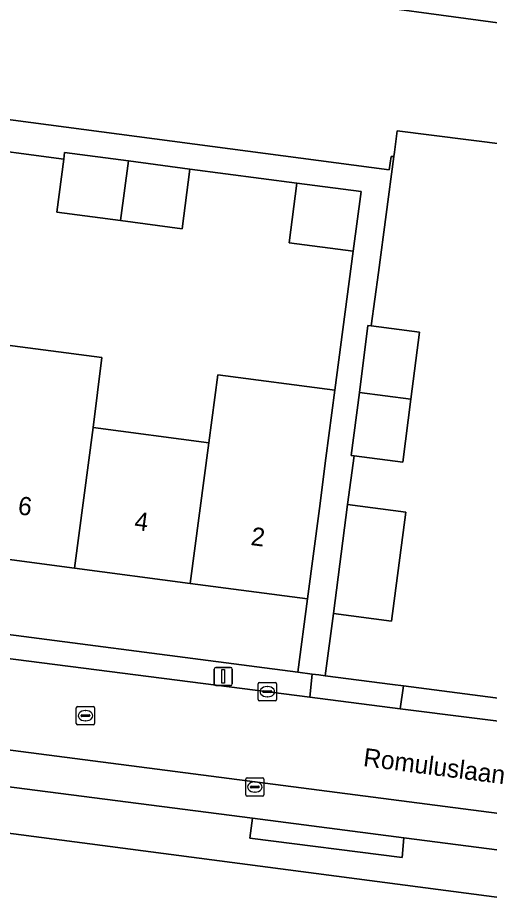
# Model space of a CAD drawing. Extents: x 162184 to 163154, y 385507 to 386516.
# Drawn here: x 162400.79 to 162426.64, y 386186.28 to 386234.27 of the extents above; entities that cross this region are included whole.
import ezdxf

# ---------------------------------------------------------------- set-up
doc = ezdxf.new("R2010")
doc.units = 0
for name, color, linetype in [('IMGEO_Erf', 7, 'Continuous'), ('IMGEO_Groenvoorziening', 7, 'Continuous'), ('IMGEO_Kolk', 7, 'Continuous'), ('IMGEO_Lichtmast', 7, 'Continuous'), ('IMGEO_Openbare_ruimte_label', 7, 'Continuous'), ('IMGEO_Pand', 7, 'Continuous'), ('IMGEO_Pand_nummerreeks', 7, 'Continuous'), ('IMGEO_Parkeervlak_open', 7, 'Continuous'), ('IMGEO_Rijbaan_lokaal_open', 7, 'Continuous'), ('IMGEO_Rioolput', 7, 'Continuous'), ('IMGEO_Voetpad_open', 7, 'Continuous')]:
    doc.layers.add(name, color=color, linetype=linetype)

msp = doc.modelspace()

# ---------------------------------------------------------------- linework, layer by layer
at = {"layer": 'IMGEO_Erf'}
msp.add_lwpolyline([(162443.426, 386225.306), (162421.583, 386228.062), (162421.43, 386226.899), (162421.397, 386226.652), (162420.553, 386220.296), (162420.166, 386217.375), (162422.811, 386217.034), (162422.339, 386213.366), (162421.895, 386209.911), (162419.222, 386210.254), (162418.868, 386207.584), (162422.057, 386207.167), (162421.276, 386201.196), (162418.087, 386201.613), (162417.641, 386198.207), (162421.321, 386197.728), (162421.93, 386197.649), (162439.565, 386195.351)], close=True, dxfattribs=at)
for points in [[(162398.969, 386216.489), (162405.416, 386215.636), (162404.942, 386211.81), (162411.275, 386210.974), (162411.765, 386214.693), (162418.175, 386213.847), (162419.181, 386221.462), (162415.662, 386221.926), (162416.092, 386225.194), (162410.233, 386225.967), (162409.803, 386222.7), (162406.441, 386223.143), (162402.942, 386223.605), (162403.324, 386226.502), (162397.81, 386227.229)], [(162376.301, 386203.593), (162416.137, 386198.403), (162416.667, 386202.419), (162410.255, 386203.265), (162403.922, 386204.1), (162397.443, 386204.955)], [(162483.993, 386178.608), (162373.114, 386193.137), (162356.255, 386195.346)]]:
    msp.add_lwpolyline(points, dxfattribs=at)
at = {"layer": 'IMGEO_Groenvoorziening'}
for points in [[(162380.347, 386257.556), (162380.058, 386255.254), (162396.249, 386252.998), (162395.647, 386248.41), (162394.991, 386245.141), (162401.719, 386244.167), (162400.761, 386237.546), (162444.246, 386231.665), (162446.611, 386250)], [(162378.062, 386239.731), (162377.037, 386231.755), (162421.151, 386225.931), (162421.248, 386226.661), (162421.397, 386226.652), (162421.43, 386226.899), (162421.583, 386228.062), (162443.426, 386225.306), (162444.246, 386231.665), (162400.761, 386237.546)]]:
    msp.add_lwpolyline(points, dxfattribs=at)
at = {"layer": 'IMGEO_Kolk'}
for p, q in [((162414.047, 386197.835), (162414.899, 386197.835)), ((162413.972, 386196.909), (162413.972, 386197.761)), ((162414.231, 386197.329), (162414.231, 386197.341)), ((162414.274, 386197.378), (162414.672, 386197.378)), ((162414.46, 386197.615), (162414.485, 386197.615)), ((162414.715, 386197.341), (162414.715, 386197.329)), ((162414.973, 386197.761), (162414.973, 386196.909)), ((162414.899, 386196.835), (162414.047, 386196.835)), ((162414.669, 386197.292), (162414.271, 386197.292)), ((162414.483, 386197.055), (162414.458, 386197.055)), ((162413.287, 386191.689), (162413.287, 386192.541)), ((162413.362, 386192.615), (162414.214, 386192.615)), ((162414.288, 386192.541), (162414.288, 386191.689)), ((162413.546, 386192.109), (162413.546, 386192.121)), ((162413.984, 386192.072), (162413.586, 386192.072)), ((162413.589, 386192.158), (162413.987, 386192.158)), ((162413.775, 386192.395), (162413.8, 386192.395)), ((162414.03, 386192.121), (162414.03, 386192.109)), ((162414.214, 386191.615), (162413.362, 386191.615)), ((162413.798, 386191.835), (162413.773, 386191.835))]:
    msp.add_line(p, q, dxfattribs=at)
for points in [[(162414.047, 386197.835), (162414.899, 386197.835)], [(162413.972, 386196.909), (162413.972, 386197.761)], [(162414.973, 386197.761), (162414.973, 386196.909)], [(162414.899, 386196.835), (162414.047, 386196.835)], [(162413.287, 386191.689), (162413.287, 386192.541)], [(162413.362, 386192.615), (162414.214, 386192.615)], [(162414.288, 386192.541), (162414.288, 386191.689)], [(162414.214, 386191.615), (162413.362, 386191.615)]]:
    msp.add_lwpolyline(points, dxfattribs=at)
for centre, radius, start, end in [((162414.049, 386197.759), 0.0765, 91.552, 178.448), ((162414.049, 386197.759), 0.0765, 91.552, 178.448), ((162414.897, 386197.759), 0.0765, 1.552, 88.448), ((162414.897, 386197.759), 0.0765, 1.552, 88.448), ((162414.271, 386197.338), 0.0403, 85.8775, 175.7526), ((162414.268, 386197.328), 0.0366, 178.938, 274.7102), ((162414.672, 386197.335), 0.043, 264.8664, 352.4533), ((162414.676, 386197.34), 0.0386, 1.7309, 96.639), ((162414.049, 386196.911), 0.0765, 181.552, 268.448), ((162414.049, 386196.911), 0.0765, 181.552, 268.448), ((162414.897, 386196.911), 0.0765, 271.552, 358.448), ((162414.897, 386196.911), 0.0765, 271.552, 358.448), ((162413.364, 386192.539), 0.0765, 91.552, 178.448), ((162413.364, 386192.539), 0.0765, 91.552, 178.448), ((162414.212, 386192.539), 0.0765, 1.552, 88.448), ((162414.212, 386192.539), 0.0765, 1.552, 88.448), ((162413.586, 386192.118), 0.0403, 85.8775, 175.7526), ((162413.583, 386192.108), 0.0366, 178.938, 274.7102), ((162413.987, 386192.115), 0.043, 264.8664, 352.4533), ((162413.991, 386192.12), 0.0386, 1.7309, 96.639), ((162413.364, 386191.691), 0.0765, 181.552, 268.448), ((162413.364, 386191.691), 0.0765, 181.552, 268.448), ((162414.212, 386191.691), 0.0765, 271.552, 358.448), ((162414.212, 386191.691), 0.0765, 271.552, 358.448)]:
    msp.add_arc(centre, radius, start, end, dxfattribs=at)
for centre, major_axis, ratio, start_param, end_param in [((162414.459, 386197.335), (-0.387, 0.002), 0.722429, 4.712389, 7.853982), ((162414.484, 386197.335), (-0.39, 0.002), 0.717154, 1.570796, 4.712389), ((162413.774, 386192.115), (-0.387, 0.002), 0.722429, 4.712389, 7.853982), ((162413.799, 386192.115), (-0.39, 0.002), 0.717154, 1.570796, 4.712389)]:
    msp.add_ellipse(centre, major_axis=major_axis, ratio=ratio, start_param=start_param, end_param=end_param, dxfattribs=at)
at = {"layer": 'IMGEO_Lichtmast'}
for p, q in [((162411.56, 386197.769), (162411.56, 386198.569)), ((162411.56, 386198.569), (162411.56, 386197.769)), ((162411.66, 386198.669), (162412.45, 386198.669)), ((162412.45, 386198.669), (162411.66, 386198.669)), ((162412.55, 386198.569), (162412.55, 386197.769)), ((162412.55, 386197.769), (162412.55, 386198.569)), ((162412.45, 386197.669), (162411.66, 386197.669)), ((162411.66, 386197.669), (162412.45, 386197.669))]:
    msp.add_line(p, q, dxfattribs=at)
msp.add_lwpolyline([(162411.98, 386198.544), (162412.13, 386198.544), (162412.13, 386197.794), (162411.98, 386197.794), (162411.98, 386198.544)], dxfattribs=at)
for centre, start, end in [((162411.66, 386198.569), 90, 180), ((162411.66, 386198.569), 90, 180), ((162412.45, 386198.569), 0, 90), ((162412.45, 386198.569), 360, 90), ((162411.66, 386197.769), 180, 270), ((162411.66, 386197.769), 180, 270), ((162412.45, 386197.769), 270, 0), ((162412.45, 386197.769), 270, 0)]:
    msp.add_arc(centre, 0.1, start, end, dxfattribs=at)
at = {"layer": 'IMGEO_Pand'}
for points in [[(162406.874, 386226.411), (162403.373, 386226.873), (162403.324, 386226.502), (162402.942, 386223.605), (162406.441, 386223.143)], [(162406.441, 386223.143), (162409.803, 386222.7), (162410.233, 386225.967), (162406.874, 386226.411)], [(162419.611, 386224.729), (162416.092, 386225.194), (162415.662, 386221.926), (162419.181, 386221.462)], [(162420.166, 386217.375), (162419.985, 386217.398), (162419.513, 386213.728), (162422.339, 386213.366), (162422.811, 386217.034)], [(162404.942, 386211.81), (162405.416, 386215.636), (162398.969, 386216.489), (162398.463, 386212.664), (162397.443, 386204.955), (162403.922, 386204.1)], [(162417.684, 386210.129), (162418.175, 386213.847), (162411.765, 386214.693), (162411.275, 386210.974), (162410.255, 386203.265), (162416.667, 386202.419), (162417.321, 386207.377)], [(162422.339, 386213.366), (162419.513, 386213.728), (162419.069, 386210.274), (162419.222, 386210.254), (162421.895, 386209.911)], [(162411.275, 386210.974), (162404.942, 386211.81), (162403.922, 386204.1), (162410.255, 386203.265)], [(162422.057, 386207.167), (162418.868, 386207.584), (162418.087, 386201.613), (162421.276, 386201.196)]]:
    msp.add_lwpolyline(points, close=True, dxfattribs=at)
at = {"layer": 'IMGEO_Parkeervlak_open'}
for points in [[(162439.563, 386189.058), (162373.772, 386197.58)], [(162376.336, 386195.211), (162413.653, 386190.403)], [(162413.653, 386190.403), (162421.949, 386189.329)], [(162421.949, 386189.329), (162436.237, 386187.491)]]:
    msp.add_lwpolyline(points, dxfattribs=at)
at = {"layer": 'IMGEO_Rijbaan_lokaal_open'}
for points in [[(162437.003, 386194.478), (162421.738, 386196.39), (162416.792, 386197.026), (162375.043, 386202.382)], [(162373.772, 386197.58), (162439.563, 386189.058), (162439.925, 386192.131)]]:
    msp.add_lwpolyline(points, dxfattribs=at)
at = {"layer": 'IMGEO_Rioolput'}
for p, q in [((162404.013, 386195.593), (162404.013, 386196.445)), ((162404.088, 386196.519), (162404.94, 386196.519)), ((162405.014, 386196.445), (162405.014, 386195.593)), ((162404.272, 386196.013), (162404.272, 386196.025)), ((162404.71, 386195.976), (162404.312, 386195.976)), ((162404.315, 386196.062), (162404.713, 386196.062)), ((162404.501, 386196.299), (162404.526, 386196.299)), ((162404.756, 386196.025), (162404.756, 386196.013)), ((162404.94, 386195.519), (162404.088, 386195.519)), ((162404.524, 386195.739), (162404.499, 386195.739))]:
    msp.add_line(p, q, dxfattribs=at)
for points in [[(162404.013, 386195.593), (162404.013, 386196.445)], [(162404.088, 386196.519), (162404.94, 386196.519)], [(162405.014, 386196.445), (162405.014, 386195.593)], [(162404.94, 386195.519), (162404.088, 386195.519)]]:
    msp.add_lwpolyline(points, dxfattribs=at)
for centre, radius, start, end in [((162404.09, 386196.443), 0.0765, 91.552, 178.448), ((162404.09, 386196.443), 0.0765, 91.552, 178.448), ((162404.938, 386196.443), 0.0765, 1.552, 88.448), ((162404.938, 386196.443), 0.0765, 1.552, 88.448), ((162404.312, 386196.022), 0.0403, 85.8775, 175.7526), ((162404.309, 386196.012), 0.0366, 178.938, 274.7102), ((162404.713, 386196.019), 0.043, 264.8664, 352.4533), ((162404.717, 386196.024), 0.0386, 1.7309, 96.639), ((162404.09, 386195.595), 0.0765, 181.552, 268.448), ((162404.09, 386195.595), 0.0765, 181.552, 268.448), ((162404.938, 386195.595), 0.0765, 271.552, 358.448), ((162404.938, 386195.595), 0.0765, 271.552, 358.448)]:
    msp.add_arc(centre, radius, start, end, dxfattribs=at)
for centre, major_axis, ratio, start_param, end_param in [((162404.5, 386196.019), (-0.387, 0.002), 0.722429, 4.712389, 7.853982), ((162404.525, 386196.019), (-0.39, 0.002), 0.717154, 1.570796, 4.712389)]:
    msp.add_ellipse(centre, major_axis=major_axis, ratio=ratio, start_param=start_param, end_param=end_param, dxfattribs=at)
at = {"layer": 'IMGEO_Voetpad_open'}
for points in [[(162397.81, 386227.229), (162403.324, 386226.502), (162403.373, 386226.873), (162406.874, 386226.411), (162410.233, 386225.967), (162416.092, 386225.194), (162419.611, 386224.729), (162419.181, 386221.462), (162418.175, 386213.847), (162417.684, 386210.129), (162417.321, 386207.377), (162416.667, 386202.419), (162416.137, 386198.403), (162416.921, 386198.301), (162417.286, 386198.253), (162417.641, 386198.207), (162418.087, 386201.613), (162418.868, 386207.584), (162419.222, 386210.254), (162419.069, 386210.274), (162419.513, 386213.728), (162419.985, 386217.398), (162420.166, 386217.375), (162420.553, 386220.296), (162421.397, 386226.652), (162421.248, 386226.661), (162421.151, 386225.931), (162377.037, 386231.755)], [(162375.043, 386202.382), (162416.792, 386197.026), (162416.921, 386198.301), (162416.137, 386198.403), (162376.301, 386203.593)], [(162373.772, 386197.58), (162373.114, 386193.137), (162483.993, 386178.608), (162485.436, 386178.419), (162500, 386176.51), (162505.229, 386175.825)], [(162444.353, 386194.564), (162439.565, 386195.351), (162421.93, 386197.649), (162421.738, 386196.39), (162437.003, 386194.478)], [(162436.237, 386187.491), (162421.949, 386189.329), (162421.848, 386188.247), (162413.518, 386189.305), (162413.653, 386190.403), (162376.336, 386195.211)]]:
    msp.add_lwpolyline(points, dxfattribs=at)
for points in [[(162421.93, 386197.649), (162421.321, 386197.728), (162417.641, 386198.207), (162417.286, 386198.253), (162416.921, 386198.301), (162416.792, 386197.026), (162421.738, 386196.39)], [(162413.653, 386190.403), (162413.518, 386189.305), (162421.848, 386188.247), (162421.949, 386189.329)]]:
    msp.add_lwpolyline(points, close=True, dxfattribs=at)

# ---------------------------------------------------------------- texts
at = {"layer": 'IMGEO_Openbare_ruimte_label'}
msp.add_text('Romuluslaan', height=1, rotation=352.6476, dxfattribs=at).set_placement((162419.688, 386193.264))
at = {"layer": 'IMGEO_Pand_nummerreeks'}
for s, rotation, p in [('6', 352.4885, (162400.777, 386207.057)), ('4', 352.486, (162407.155, 386206.215)), ('2', 352.486, (162413.532, 386205.374))]:
    msp.add_text(s, height=1, rotation=rotation, dxfattribs=at).set_placement(p)

doc.saveas('drawing.dxf')
